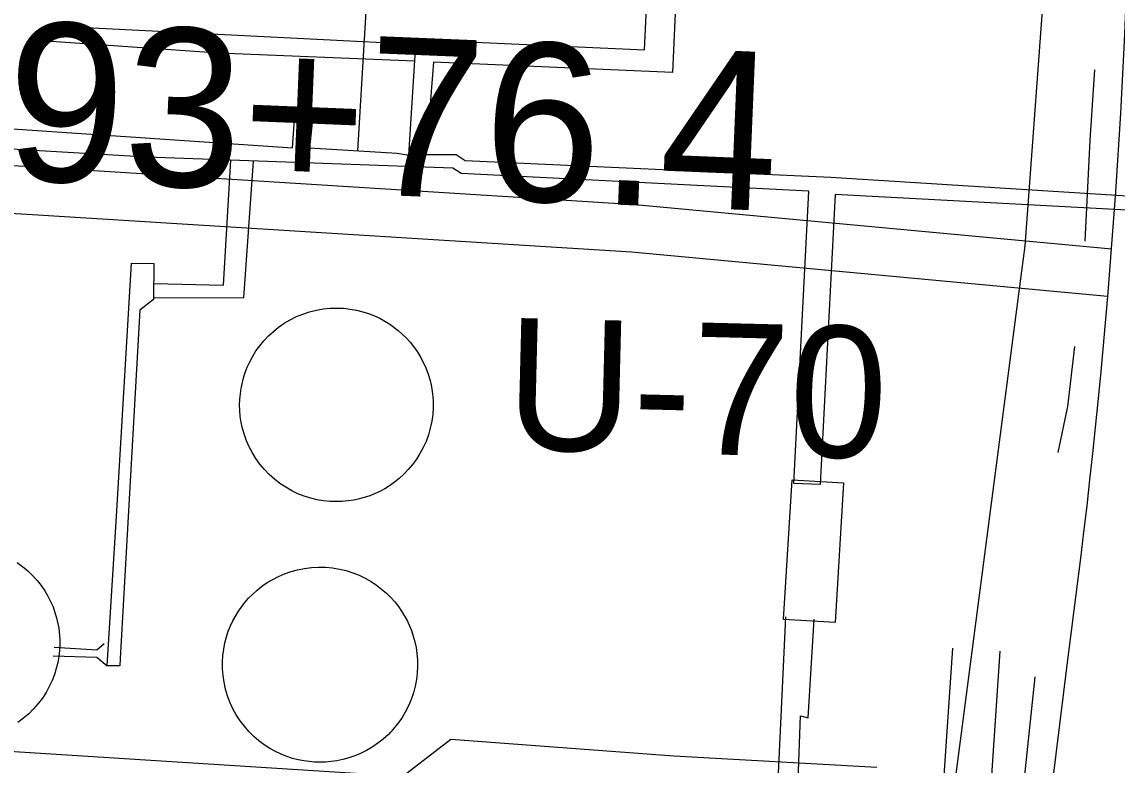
# Model space of a CAD drawing. Extents: x 3313447 to 3351316, y 703786 to 729172.
# Drawn here: x 3321592 to 3322283, y 718055 to 718524 of the extents above; entities that cross this region are included whole.
import ezdxf

# ---------------------------------------------------------------- set-up
doc = ezdxf.new("R2010")
doc.units = 0
for name, color, linetype in [('V-BLDG-OTLN', 7, 'Continuous'), ('V-DOMW-TANK', 7, 'Continuous'), ('V-RIVR-RANG-IDEN', 7, 'Continuous'), ('V-ROAD-CNTR', 7, 'Continuous'), ('V-SITE-OTLN', 7, 'Continuous'), ('V-SURV-IDEN', 7, 'Continuous'), ('V-TOPO-SHOR', 7, 'Continuous'), ('V-UTIL-LINE', 7, 'Continuous')]:
    doc.layers.add(name, color=color, linetype=linetype)

msp = doc.modelspace()

# ---------------------------------------------------------------- linework, layer by layer
at = {"layer": 'V-BLDG-OTLN'}
msp.add_lwpolyline([(3322110.2, 718233.26), (3322104.83, 718145.05), (3322072.42, 718147.02), (3322077.79, 718235.23)], close=True, dxfattribs=at)
at = {"layer": 'V-DOMW-TANK'}
for points in [[(3321814.24, 718338.6), (3321817.64, 718337.02), (3321820.87, 718335.28), (3321823.9, 718333.41), (3321829.36, 718329.34), (3321834.34, 718324.7), (3321836.73, 718322.06), (3321839.02, 718319.21), (3321841.19, 718316.14), (3321843.21, 718312.86), (3321845.07, 718309.38), (3321846.72, 718305.71), (3321848.16, 718301.87), (3321849.35, 718297.86), (3321850.28, 718293.73), (3321850.92, 718289.49), (3321851.27, 718285.17), (3321851.31, 718280.8), (3321851.03, 718276.42), (3321850.44, 718272.05), (3321849.53, 718267.74), (3321848.32, 718263.53), (3321846.82, 718259.42), (3321845.04, 718255.47), (3321843.02, 718251.69), (3321840.75, 718248.1), (3321838.29, 718244.73), (3321835.65, 718241.59), (3321832.85, 718238.69), (3321829.94, 718236.04), (3321826.94, 718233.63), (3321823.87, 718231.46), (3321820.75, 718229.54), (3321817.61, 718227.86), (3321811.36, 718225.15), (3321804.85, 718223.16), (3321801.37, 718222.41), (3321797.75, 718221.86), (3321794.01, 718221.51), (3321790.16, 718221.4), (3321786.22, 718221.53), (3321782.22, 718221.93), (3321778.17, 718222.61), (3321774.11, 718223.58), (3321770.06, 718224.85), (3321766.06, 718226.41), (3321762.15, 718228.27), (3321758.35, 718230.42), (3321754.69, 718232.85), (3321751.21, 718235.55), (3321747.93, 718238.48), (3321744.88, 718241.64), (3321742.08, 718244.99), (3321739.54, 718248.51), (3321737.28, 718252.16), (3321735.31, 718255.91), (3321733.62, 718259.72), (3321732.23, 718263.59), (3321731.11, 718267.45), (3321730.27, 718271.3), (3321729.68, 718275.11), (3321729.35, 718278.85), (3321729.24, 718282.51), (3321729.35, 718286.07), (3321730.13, 718292.83), (3321731.67, 718299.47), (3321732.76, 718302.86), (3321734.08, 718306.27), (3321735.66, 718309.68), (3321737.48, 718313.08), (3321739.57, 718316.42), (3321741.92, 718319.69), (3321744.53, 718322.85), (3321747.4, 718325.89), (3321750.52, 718328.76), (3321753.87, 718331.44), (3321757.44, 718333.9), (3321761.2, 718336.12), (3321765.13, 718338.07), (3321769.21, 718339.74), (3321773.39, 718341.11), (3321777.65, 718342.17), (3321781.96, 718342.92), (3321786.27, 718343.36), (3321790.56, 718343.49), (3321794.79, 718343.33), (3321798.94, 718342.87), (3321802.98, 718342.16), (3321806.89, 718341.19), (3321810.65, 718340)], [(3321824.6, 718160.93), (3321827.12, 718158.1), (3321829.41, 718155.21), (3321831.46, 718152.26), (3321834.9, 718146.32), (3321837.65, 718140.02), (3321838.8, 718136.62), (3321839.78, 718133.06), (3321840.56, 718129.36), (3321841.12, 718125.51), (3321841.45, 718121.55), (3321841.51, 718117.49), (3321841.3, 718113.36), (3321840.8, 718109.18), (3321840.01, 718104.98), (3321838.9, 718100.8), (3321837.5, 718096.66), (3321835.78, 718092.6), (3321833.77, 718088.65), (3321831.48, 718084.85), (3321828.92, 718081.23), (3321826.11, 718077.8), (3321823.08, 718074.61), (3321819.85, 718071.66), (3321816.46, 718068.97), (3321812.93, 718066.56), (3321809.3, 718064.43), (3321805.6, 718062.58), (3321801.85, 718061.01), (3321798.1, 718059.72), (3321794.35, 718058.69), (3321790.64, 718057.92), (3321786.99, 718057.39), (3321783.41, 718057.08), (3321776.54, 718057.08), (3321769.72, 718057.84), (3321766.2, 718058.54), (3321762.63, 718059.47), (3321759.02, 718060.65), (3321755.42, 718062.09), (3321751.82, 718063.79), (3321748.28, 718065.76), (3321744.8, 718068.01), (3321741.43, 718070.53), (3321738.19, 718073.32), (3321735.12, 718076.37), (3321732.24, 718079.66), (3321729.58, 718083.17), (3321727.17, 718086.88), (3321725.02, 718090.77), (3321723.17, 718094.8), (3321721.61, 718098.95), (3321720.36, 718103.17), (3321719.41, 718107.44), (3321718.78, 718111.72), (3321718.46, 718115.98), (3321718.43, 718120.19), (3321718.68, 718124.32), (3321719.19, 718128.35), (3321719.95, 718132.25), (3321720.93, 718136.01), (3321722.12, 718139.6), (3321723.49, 718143.04), (3321725.01, 718146.29), (3321728.44, 718152.23), (3321732.52, 718157.76), (3321734.88, 718160.46), (3321737.48, 718163.09), (3321740.3, 718165.62), (3321743.35, 718168.03), (3321746.62, 718170.29), (3321750.1, 718172.37), (3321753.78, 718174.26), (3321757.65, 718175.92), (3321761.69, 718177.32), (3321765.86, 718178.46), (3321770.15, 718179.31), (3321774.52, 718179.86), (3321778.94, 718180.09), (3321783.38, 718180.01), (3321787.8, 718179.6), (3321792.17, 718178.88), (3321796.45, 718177.85), (3321800.62, 718176.53), (3321804.64, 718174.94), (3321808.5, 718173.09), (3321812.16, 718171.01), (3321815.61, 718168.73), (3321818.84, 718166.27), (3321821.84, 718163.66)]]:
    msp.add_lwpolyline(points, close=True, dxfattribs=at)
msp.add_lwpolyline([(3321588.84, 718183.04), (3321592.35, 718180.51), (3321595.63, 718177.76), (3321598.68, 718174.83), (3321601.47, 718171.74), (3321604.01, 718168.53), (3321606.28, 718165.22), (3321608.29, 718161.83), (3321610.03, 718158.41), (3321611.53, 718154.97), (3321612.77, 718151.54), (3321613.79, 718148.14), (3321615.17, 718141.48), (3321615.8, 718134.72), (3321615.83, 718131.16), (3321615.64, 718127.52), (3321615.23, 718123.79), (3321614.56, 718120), (3321613.63, 718116.18), (3321612.43, 718112.34), (3321610.95, 718108.53), (3321609.19, 718104.75), (3321607.14, 718101.05), (3321604.8, 718097.46), (3321602.2, 718094), (3321599.33, 718090.72), (3321596.21, 718087.63), (3321592.88, 718084.77), (3321589.34, 718082.16)], dxfattribs=at)
at = {"layer": 'V-ROAD-CNTR'}
for points in [[(3320400.6, 718520.97), (3320645.26, 718493.99), (3320800.2, 718477.99), (3321182.54, 718456.53), (3321597.11, 718432.73), (3321978.8, 718408.82), (3322279.49, 718380.93)], [(3320397.31, 718491.15), (3320642.07, 718464.16), (3320797.82, 718448.07), (3321180.84, 718426.58), (3321595.32, 718402.79), (3321976.48, 718378.91), (3322276.72, 718351.06)], [(3322208.86, 718126.97), (3322198.5, 717973.32), (3322184.12, 717952.99), (3322167.45, 717943.39), (3322147.09, 717937.45), (3322102.58, 717937.07), (3321504.1, 717974.12), (3321488.99, 717973.14), (3321471.35, 717966.27), (3321459.15, 717953.03), (3321447.42, 717932.66), (3321415.89, 717894.74), (3321384.1, 717890.04), (3321350.82, 717893.44), (3321285.74, 717905.04), (3321237.73, 717917.4), (3321172.94, 717934.8), (3321011.52, 717979.35), (3320941.02, 718000.08), (3320889.12, 718011.38), (3320836.92, 718022.56), (3320784.17, 718033.18), (3320735.55, 718040.49), (3320373.06, 718060.57)], [(3322178.92, 718128.99), (3322169.14, 717983.75), (3322163.44, 717975.7), (3322155.59, 717971.18), (3322142.68, 717967.41), (3322103.38, 717967.08), (3321504.04, 718004.18), (3321482.42, 718002.77), (3321454, 717991.71), (3321434.82, 717970.9), (3321422.7, 717949.86), (3321400.16, 717922.74), (3321383.42, 717920.27), (3321354.98, 717923.17), (3321292.12, 717934.38), (3321245.36, 717946.41), (3321180.82, 717963.75), (3321019.75, 718008.2), (3320948.45, 718029.16), (3320895.46, 718040.7), (3320843.02, 718051.93), (3320789.36, 718062.73), (3320738.61, 718070.36), (3320374.72, 718090.52)], [(3322180.15, 717552.63), (3322201.44, 717715.19), (3322251.39, 718119.93)]]:
    msp.add_lwpolyline(points, dxfattribs=at)
msp.add_arc((3317870.52, 718720.06), 4421.79, 352.19971, 5.94623, dxfattribs=at)
at = {"layer": 'V-SITE-OTLN'}
msp.add_lwpolyline([(3320022.78, 719109.86), (3320806.11, 719048.98), (3322229.12, 718967.89), (3322249.08, 718926.16), (3322235.9, 718536.89), (3322224.55, 718382.85), (3322222.44, 718366.7), (3322172.78, 717986.79), (3322136.23, 717980.99), (3321643.71, 718016.27), (3321439.97, 718025.98), (3321428.75, 718016.94), (3321401.67, 717925.89), (3321396.59, 717923.91), (3321180.91, 717963.11), (3320786.29, 718069.62), (3320740.75, 718081.13), (3320682.04, 718094.77), (3320379.97, 718107.27), (3320036.25, 718109.96)], dxfattribs=at)
at = {"layer": 'V-TOPO-SHOR'}
for points in [[(3322268.58, 718493.72), (3322265.55, 718449.39), (3322262.44, 718385.6)], [(3322255.89, 718319.27), (3322251.47, 718281.49), (3322245.31, 718252.31)], [(3322230.79, 718110.96), (3322219.73, 718004.86), (3322207.25, 717929.46)]]:
    msp.add_lwpolyline(points, dxfattribs=at)
at = {"layer": 'V-UTIL-LINE'}
msp.add_line((3321661.13, 718371.79), (3321675.2, 718371.68), dxfattribs=at)
for points in [[(3321828.68, 718441.25), (3321836.04, 718439.85), (3321840.64, 718512.87), (3321984.69, 718506.38), (3322000.76, 718847.42), (3322058.38, 718844.96), (3322066.65, 718843.49)], [(3322065.89, 718832.13), (3322064.56, 718832.81), (3322017.65, 718833.85), (3322002.24, 718492.14), (3321851.48, 718498.68), (3321847.01, 718440.4), (3321865.77, 718440.26), (3321871.57, 718436.64)], [(3321803.89, 718442.71), (3321812.36, 718586.87), (3321820.18, 718733.71), (3321915.62, 718727.62), (3321913.68, 718734.98), (3321917.36, 718779.02)], [(3320087.22, 718562.25), (3320323.05, 718549.01), (3320619.15, 718529.94), (3320629.22, 718703.46), (3320633.7, 718761.07), (3320673.9, 718759.41), (3320674.52, 718754.05), (3320640.34, 718754.31), (3320630.44, 718516.45), (3320769.78, 718507.32), (3320771.29, 718528.75), (3320782.01, 718528), (3320780.5, 718505.89), (3321054.5, 718489.01), (3321401.52, 718468.19), (3321404.56, 718513.08), (3321440.07, 718511.46), (3321437.04, 718466.58), (3321762.61, 718444.59), (3321764.11, 718465.36), (3321775.5, 718464.6), (3321773.33, 718444.51), (3321828.68, 718441.25)], [(3321869.05, 718428.34), (3321863.72, 718431.74), (3321670.74, 718438.61), (3321343.14, 718457.93), (3320949.89, 718483.12), (3320706.04, 718499.1), (3320616.95, 718505.16), (3320616.33, 718512.54), (3320330.93, 718528.18), (3320313.05, 718212.63), (3320300.32, 718213.4), (3320320.88, 718528.25), (3320040.83, 718543.85)], [(3321839.78, 718499.19), (3321715.92, 718504.21), (3321607.4, 718511.76), (3321607.48, 718521.81), (3321840.45, 718509.95)], [(3321737.81, 718436.22), (3321731.79, 718349.87), (3321675.03, 718349.65)], [(3321675.1, 718358.99), (3321719.16, 718357.98), (3321723.75, 718436.72)], [(3321871.57, 718436.64), (3322102.13, 718426.15), (3322305.92, 718413.19), (3322472.28, 718399.85), (3322586.54, 718392.27), (3322574.42, 718210.53), (3322808.99, 718199.34), (3322815.95, 718319.62), (3322824.64, 718319.55), (3322814.76, 718103.75)], [(3322814.76, 718103.75), (3322804.71, 718104.5), (3322809.37, 718186.28), (3322562.7, 718201.62), (3322574.88, 718386.61), (3322410.67, 718398.63), (3322105, 718415.1), (3322095.52, 718232.1), (3322078.77, 718232.9), (3322088.25, 718417.24), (3321869.05, 718428.34)], [(3321611.6, 718124.18), (3321639.08, 718123.3), (3321645.73, 718117.88), (3321651.86, 718215.69), (3321661.13, 718371.79)], [(3321675.2, 718371.68), (3321675.02, 718348.89), (3321666.26, 718342.26), (3321653.81, 718122.51)], [(3322073.6, 718148.72), (3322068.77, 718045.54), (3322081.5, 718045.44), (3322083.16, 718086.31), (3322087.85, 718084.94), (3322091.69, 718147.24)], [(3321612.31, 718129.54), (3321639.11, 718127.99), (3321643.83, 718131.97)], [(3321653.81, 718122.51), (3321653.78, 718117.84), (3321645.73, 718117.88)], [(3322131.17, 718053.76), (3322003.2, 718060.8), (3321862.53, 718071.28), (3321832.19, 718048.06), (3321590.35, 718063.35), (3321456.37, 718073.12), (3321286.2, 718081.82), (3321278.86, 718085.9), (3321058.44, 718099.02)]]:
    msp.add_lwpolyline(points, dxfattribs=at)

# ---------------------------------------------------------------- texts
at = {"layer": 'V-RIVR-RANG-IDEN'}
msp.add_text('U-70', height=83, rotation=358.58826, dxfattribs=at).set_placement((3321896.36, 718254.41))
at = {"layer": 'V-SURV-IDEN'}
msp.add_text('3693+76.4', height=100, rotation=357.63848, dxfattribs=at).set_placement((3321431.89, 718430.79))

doc.saveas('drawing.dxf')
